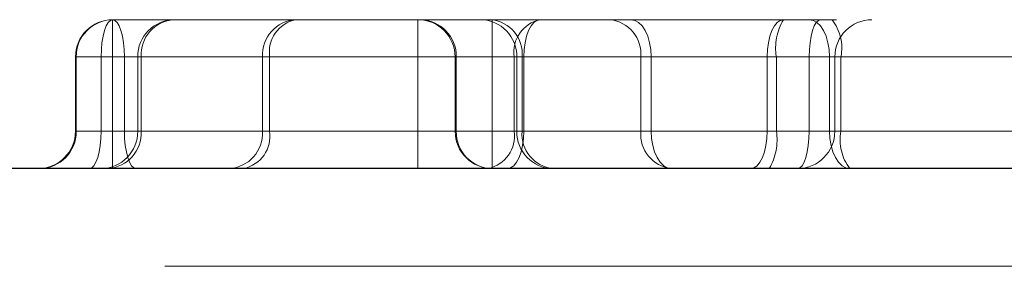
# Model space of a CAD drawing. Header units: inches. Extents: x 1907 to 2452, y -210 to -54.
# Tile 572 of 656: x 1946.1614 to 1946.2656, y -84.0475 to -84.0215. Entities that reach past the tile are written whole.
import ezdxf

# ---------------------------------------------------------------- set-up
doc = ezdxf.new("R2010")
doc.units = ezdxf.units.IN
doc.header["$LTSCALE"] = 0.5
doc.header["$MEASUREMENT"] = 0
doc.linetypes.add('HIDDEN', pattern=[0.22499999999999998, 0.15, -0.075])
doc.layers.add('APP-M-S', color=30, linetype='Continuous')

msp = doc.modelspace()

# ---------------------------------------------------------------- linework, layer by layer
at = {"layer": 'APP-M-S', "linetype": 'HIDDEN', "lineweight": 18}
for p, q in [((1946.170744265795, -84.02175240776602), (1946.170533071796, -84.02211622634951)), ((1946.170533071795, -84.02211622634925), (1946.170744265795, -84.02175240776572)), ((1946.170973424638, -84.02152836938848), (1946.170744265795, -84.02175240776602)), ((1946.170744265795, -84.02175240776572), (1946.170973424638, -84.02152836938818)), ((1946.171211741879, -84.02145272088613), (1946.170973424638, -84.02152836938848)), ((1946.170973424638, -84.02152836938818), (1946.171211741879, -84.02145272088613)), ((1946.44786797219, -84.02145272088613), (1946.171211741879, -84.02145272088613)), ((1946.171211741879, -84.02538972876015), (1946.171211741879, -84.02145272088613)), ((1946.171211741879, -84.02145272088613), (1946.171211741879, -84.02538972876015)), ((1946.171211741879, -84.02538972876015), (1946.171211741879, -84.02145272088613)), ((1946.171454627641, -84.02152836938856), (1946.171211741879, -84.02145272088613)), ((1946.171211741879, -84.02145272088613), (1946.171454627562, -84.02152836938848)), ((1946.171688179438, -84.02175240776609), (1946.171454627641, -84.02152836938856)), ((1946.171454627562, -84.02152836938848), (1946.171688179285, -84.02175240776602)), ((1946.171903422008, -84.02211622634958), (1946.171688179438, -84.02175240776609)), ((1946.171688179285, -84.02175240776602), (1946.171903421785, -84.02211622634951)), ((1946.203545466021, -84.02538972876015), (1946.203545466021, -84.02145272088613)), ((1946.211419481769, -84.02145272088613), (1946.211419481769, -84.02538972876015)), ((1946.211419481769, -84.02145272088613), (1946.211419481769, -84.02538972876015)), ((1946.215822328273, -84.02175240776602), (1946.21552303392, -84.02211622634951)), ((1946.215523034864, -84.02211622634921), (1946.215822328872, -84.02175240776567)), ((1946.215822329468, -84.021752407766), (1946.215523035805, -84.02211622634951)), ((1946.216147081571, -84.02152836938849), (1946.215822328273, -84.02175240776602)), ((1946.215822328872, -84.02175240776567), (1946.216147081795, -84.02152836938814)), ((1946.216147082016, -84.02152836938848), (1946.215822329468, -84.021752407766)), ((1946.216147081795, -84.02152836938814), (1946.216484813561, -84.02145272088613)), ((1946.216484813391, -84.02145272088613), (1946.216147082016, -84.02152836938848)), ((1946.216484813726, -84.02145272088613), (1946.216147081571, -84.02152836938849)), ((1946.22651334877, -84.02152836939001), (1946.226093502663, -84.02145272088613)), ((1946.226093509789, -84.02145272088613), (1946.226513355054, -84.02152836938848)), ((1946.226513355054, -84.02152836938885), (1946.226093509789, -84.02145272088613)), ((1946.226917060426, -84.02175240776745), (1946.22651334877, -84.02152836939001)), ((1946.226513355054, -84.02152836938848), (1946.226917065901, -84.021752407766)), ((1946.226917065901, -84.02175240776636), (1946.226513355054, -84.02152836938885)), ((1946.227289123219, -84.0221162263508), (1946.226917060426, -84.02175240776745)), ((1946.226917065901, -84.021752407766), (1946.227289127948, -84.02211622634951)), ((1946.227289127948, -84.02211622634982), (1946.226917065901, -84.02175240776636)), ((1946.241292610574, -84.02211622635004), (1946.241591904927, -84.0217524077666)), ((1946.241591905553, -84.021752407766), (1946.241292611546, -84.02211622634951)), ((1946.241292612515, -84.02211622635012), (1946.241591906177, -84.02175240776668)), ((1946.241591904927, -84.0217524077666), (1946.241916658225, -84.02152836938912)), ((1946.241916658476, -84.02152836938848), (1946.241591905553, -84.021752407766)), ((1946.241591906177, -84.02175240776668), (1946.241916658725, -84.0215283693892)), ((1946.242254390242, -84.02145272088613), (1946.241916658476, -84.02152836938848)), ((1946.241916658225, -84.02152836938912), (1946.242254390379, -84.02145272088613)), ((1946.241916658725, -84.0215283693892), (1946.2422543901, -84.02145272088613)), ((1946.24497519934, -84.02145272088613), (1946.245395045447, -84.02152836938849)), ((1946.245395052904, -84.02152836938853), (1946.244975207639, -84.02145272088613)), ((1946.244975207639, -84.02145272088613), (1946.245395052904, -84.02152836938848)), ((1946.245395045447, -84.02152836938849), (1946.245798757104, -84.02175240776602)), ((1946.245798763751, -84.02175240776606), (1946.245395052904, -84.02152836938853)), ((1946.245395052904, -84.02152836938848), (1946.245798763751, -84.021752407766)), ((1946.245517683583, -84.02211622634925), (1946.245728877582, -84.02175240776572)), ((1946.245728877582, -84.02175240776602), (1946.245517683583, -84.02211622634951)), ((1946.245728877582, -84.02175240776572), (1946.245958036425, -84.02152836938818)), ((1946.245958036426, -84.02152836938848), (1946.245728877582, -84.02175240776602)), ((1946.245798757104, -84.02175240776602), (1946.246170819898, -84.02211622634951)), ((1946.246170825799, -84.02211622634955), (1946.245798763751, -84.02175240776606)), ((1946.245798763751, -84.021752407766), (1946.246170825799, -84.02211622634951)), ((1946.245958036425, -84.02152836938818), (1946.246196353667, -84.02145272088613)), ((1946.246196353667, -84.02145272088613), (1946.245958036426, -84.02152836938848)), ((1946.170347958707, -84.02260584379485), (1946.170196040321, -84.02320244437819)), ((1946.170196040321, -84.02320244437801), (1946.170347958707, -84.02260584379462)), ((1946.170533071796, -84.02211622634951), (1946.170347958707, -84.02260584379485)), ((1946.170347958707, -84.02260584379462), (1946.170533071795, -84.02211622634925)), ((1946.172092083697, -84.0226058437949), (1946.171903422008, -84.02211622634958)), ((1946.171903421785, -84.02211622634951), (1946.172092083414, -84.02260584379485)), ((1946.172092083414, -84.02260584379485), (1946.172246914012, -84.02320244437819)), ((1946.172246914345, -84.02320244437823), (1946.172092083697, -84.0226058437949)), ((1946.215260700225, -84.02260584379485), (1946.215045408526, -84.02320244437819)), ((1946.215045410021, -84.02320244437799), (1946.215260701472, -84.0226058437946)), ((1946.215260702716, -84.02260584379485), (1946.215045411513, -84.02320244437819)), ((1946.21552303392, -84.02211622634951), (1946.215260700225, -84.02260584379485)), ((1946.215260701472, -84.0226058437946), (1946.215523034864, -84.02211622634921)), ((1946.215523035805, -84.02211622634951), (1946.215260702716, -84.02260584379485)), ((1946.227615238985, -84.02260584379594), (1946.227289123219, -84.0221162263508)), ((1946.227289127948, -84.02211622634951), (1946.22761524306, -84.02260584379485)), ((1946.22761524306, -84.02260584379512), (1946.227289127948, -84.02211622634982)), ((1946.227882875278, -84.02320244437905), (1946.227615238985, -84.02260584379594)), ((1946.22761524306, -84.02260584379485), (1946.227882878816, -84.02320244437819)), ((1946.227882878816, -84.02320244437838), (1946.22761524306, -84.02260584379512)), ((1946.24081498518, -84.02320244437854), (1946.241030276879, -84.0226058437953)), ((1946.241030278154, -84.02260584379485), (1946.240814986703, -84.02320244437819)), ((1946.240814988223, -84.02320244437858), (1946.241030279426, -84.02260584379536)), ((1946.241030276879, -84.0226058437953), (1946.241292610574, -84.02211622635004)), ((1946.241292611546, -84.02211622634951), (1946.241030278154, -84.02260584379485)), ((1946.241030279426, -84.02260584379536), (1946.241292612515, -84.02211622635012)), ((1946.245180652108, -84.02320244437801), (1946.245332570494, -84.02260584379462)), ((1946.245332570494, -84.02260584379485), (1946.245180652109, -84.02320244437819)), ((1946.245332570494, -84.02260584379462), (1946.245517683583, -84.02211622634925)), ((1946.245517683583, -84.02211622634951), (1946.245332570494, -84.02260584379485)), ((1946.246170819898, -84.02211622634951), (1946.246496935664, -84.02260584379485)), ((1946.246496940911, -84.02260584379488), (1946.246170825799, -84.02211622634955)), ((1946.246170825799, -84.02211622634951), (1946.246496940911, -84.02260584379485)), ((1946.246496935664, -84.02260584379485), (1946.246764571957, -84.02320244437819)), ((1946.246764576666, -84.0232024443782), (1946.246496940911, -84.02260584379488)), ((1946.246496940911, -84.02260584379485), (1946.246764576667, -84.02320244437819)), ((1946.170083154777, -84.02388310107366), (1946.170013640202, -84.02462165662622)), ((1946.170013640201, -84.02462165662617), (1946.170083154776, -84.02388310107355)), ((1946.170196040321, -84.02320244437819), (1946.170083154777, -84.02388310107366)), ((1946.170083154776, -84.02388310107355), (1946.170196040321, -84.02320244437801)), ((1946.172361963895, -84.02388310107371), (1946.172246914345, -84.02320244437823)), ((1946.172246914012, -84.02320244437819), (1946.172361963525, -84.02388310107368)), ((1946.172432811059, -84.02462165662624), (1946.172361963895, -84.02388310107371)), ((1946.172361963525, -84.02388310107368), (1946.172432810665, -84.02462165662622)), ((1946.214885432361, -84.02388310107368), (1946.214786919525, -84.02462165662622)), ((1946.214786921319, -84.02462165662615), (1946.214885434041, -84.02388310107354)), ((1946.214885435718, -84.02388310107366), (1946.214786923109, -84.02462165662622)), ((1946.215045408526, -84.02320244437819), (1946.214885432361, -84.02388310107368)), ((1946.214885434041, -84.02388310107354), (1946.215045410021, -84.02320244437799)), ((1946.215045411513, -84.02320244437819), (1946.214885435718, -84.02388310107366)), ((1946.228081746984, -84.02388310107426), (1946.227882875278, -84.02320244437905)), ((1946.227882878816, -84.02320244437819), (1946.228081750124, -84.02388310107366)), ((1946.228081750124, -84.02388310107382), (1946.227882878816, -84.02320244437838)), ((1946.228204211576, -84.02462165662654), (1946.228081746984, -84.02388310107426)), ((1946.228081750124, -84.02388310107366), (1946.22820421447, -84.02462165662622)), ((1946.22820421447, -84.0246216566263), (1946.228081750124, -84.02388310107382)), ((1946.24055649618, -84.02462165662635), (1946.240655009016, -84.02388310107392)), ((1946.240655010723, -84.02388310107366), (1946.240556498, -84.02462165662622)), ((1946.24055649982, -84.02462165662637), (1946.240655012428, -84.02388310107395)), ((1946.240655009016, -84.02388310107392), (1946.24081498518, -84.02320244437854)), ((1946.240814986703, -84.02320244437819), (1946.240655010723, -84.02388310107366)), ((1946.240655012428, -84.02388310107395), (1946.240814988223, -84.02320244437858)), ((1946.244998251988, -84.02462165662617), (1946.245067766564, -84.02388310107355)), ((1946.245067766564, -84.02388310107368), (1946.244998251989, -84.02462165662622)), ((1946.245067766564, -84.02388310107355), (1946.245180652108, -84.02320244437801)), ((1946.245180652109, -84.02320244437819), (1946.245067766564, -84.02388310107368)), ((1946.246764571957, -84.02320244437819), (1946.246963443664, -84.02388310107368)), ((1946.246963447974, -84.0238831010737), (1946.246764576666, -84.0232024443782)), ((1946.246764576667, -84.02320244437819), (1946.246963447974, -84.02388310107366)), ((1946.246963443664, -84.02388310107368), (1946.247085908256, -84.02462165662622)), ((1946.24708591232, -84.02462165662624), (1946.246963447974, -84.0238831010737)), ((1946.246963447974, -84.02388310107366), (1946.247085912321, -84.02462165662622)), ((1946.170013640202, -84.02462165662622), (1946.169990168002, -84.02538972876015)), ((1946.169990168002, -84.02538972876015), (1946.170013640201, -84.02462165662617)), ((1946.172456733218, -84.02538972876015), (1946.172432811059, -84.02462165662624)), ((1946.172432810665, -84.02462165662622), (1946.172456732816, -84.02538972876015)), ((1946.214786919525, -84.02462165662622), (1946.214753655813, -84.02538972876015)), ((1946.214753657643, -84.02538972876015), (1946.214786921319, -84.02462165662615)), ((1946.214786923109, -84.02462165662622), (1946.214753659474, -84.02538972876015)), ((1946.228245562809, -84.02538972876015), (1946.228204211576, -84.02462165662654)), ((1946.22820421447, -84.02462165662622), (1946.22824556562, -84.02538972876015)), ((1946.22824556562, -84.02538972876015), (1946.22820421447, -84.0246216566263)), ((1946.240523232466, -84.02538972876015), (1946.24055649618, -84.02462165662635)), ((1946.240556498, -84.02462165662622), (1946.240523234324, -84.02538972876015)), ((1946.240523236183, -84.02538972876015), (1946.24055649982, -84.02462165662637)), ((1946.244974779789, -84.02538972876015), (1946.244998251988, -84.02462165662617)), ((1946.244998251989, -84.02462165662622), (1946.244974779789, -84.02538972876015)), ((1946.247085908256, -84.02462165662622), (1946.247127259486, -84.02538972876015)), ((1946.24712726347, -84.02538972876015), (1946.24708591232, -84.02462165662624)), ((1946.247085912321, -84.02462165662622), (1946.24712726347, -84.02538972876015)), ((1946.167274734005, -84.02538972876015), (1946.167274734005, -84.03326374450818)), ((1946.167274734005, -84.02538972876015), (1946.171211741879, -84.02538972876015)), ((1946.171211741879, -84.02538972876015), (1946.167274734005, -84.02538972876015)), ((1946.167274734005, -84.02538972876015), (1946.167354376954, -84.02538972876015)), ((1946.167354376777, -84.02538972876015), (1946.167274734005, -84.02538972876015)), ((1946.167274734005, -84.02538972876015), (1946.172456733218, -84.02538972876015)), ((1946.169990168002, -84.02538972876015), (1946.167274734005, -84.02538972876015)), ((1946.167274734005, -84.02538972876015), (1946.169990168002, -84.02538972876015)), ((1946.172456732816, -84.02538972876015), (1946.167274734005, -84.02538972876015)), ((1946.167274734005, -84.02538972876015), (1946.171211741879, -84.02538972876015)), ((1946.167354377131, -84.02538972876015), (1946.167274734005, -84.02538972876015)), ((1946.167354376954, -84.02538972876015), (1946.167354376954, -84.03326374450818)), ((1946.173868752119, -84.02538972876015), (1946.167354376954, -84.02538972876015)), ((1946.167354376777, -84.02538972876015), (1946.173868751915, -84.02538972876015)), ((1946.167354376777, -84.02538972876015), (1946.167354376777, -84.03326374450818)), ((1946.167354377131, -84.02538972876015), (1946.167354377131, -84.03326374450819)), ((1946.167354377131, -84.02538972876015), (1946.173868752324, -84.02538972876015)), ((1946.169990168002, -84.02538972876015), (1946.244974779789, -84.02538972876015)), ((1946.169990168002, -84.02538972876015), (1946.169990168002, -84.03326374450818)), ((1946.169990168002, -84.02538972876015), (1946.169990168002, -84.03326374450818)), ((1946.244974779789, -84.02538972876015), (1946.169990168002, -84.02538972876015)), ((1946.171211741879, -84.02538972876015), (1946.171211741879, -84.03326374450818)), ((1946.171211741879, -84.02538972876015), (1946.203545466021, -84.02538972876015)), ((1946.171211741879, -84.02538972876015), (1946.171211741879, -84.03326374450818)), ((1946.478298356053, -84.02538972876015), (1946.171211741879, -84.02538972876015)), ((1946.171211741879, -84.02538972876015), (1946.171211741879, -84.03326374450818)), ((1946.453633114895, -84.02538972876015), (1946.171211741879, -84.02538972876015)), ((1946.172456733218, -84.02538972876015), (1946.172456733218, -84.03326374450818)), ((1946.479543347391, -84.02538972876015), (1946.172456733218, -84.02538972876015)), ((1946.172456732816, -84.02538972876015), (1946.47954334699, -84.02538972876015)), ((1946.172456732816, -84.02538972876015), (1946.172456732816, -84.03326374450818)), ((1946.173868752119, -84.02538972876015), (1946.173868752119, -84.03326374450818)), ((1946.173868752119, -84.02538972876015), (1946.174219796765, -84.02538972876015)), ((1946.174219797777, -84.02538972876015), (1946.173868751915, -84.02538972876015)), ((1946.173868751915, -84.02538972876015), (1946.173868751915, -84.03326374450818)), ((1946.174219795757, -84.02538972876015), (1946.173868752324, -84.02538972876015)), ((1946.173868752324, -84.02538972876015), (1946.173868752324, -84.03326374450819)), ((1946.174219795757, -84.02538972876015), (1946.187086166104, -84.02538972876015)), ((1946.174219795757, -84.02538972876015), (1946.174219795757, -84.03326374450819)), ((1946.187086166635, -84.02538972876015), (1946.174219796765, -84.02538972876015)), ((1946.174219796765, -84.02538972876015), (1946.174219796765, -84.03326374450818)), ((1946.174219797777, -84.02538972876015), (1946.187086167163, -84.02538972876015)), ((1946.174219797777, -84.02538972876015), (1946.174219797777, -84.03326374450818)), ((1946.187838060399, -84.02538972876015), (1946.187086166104, -84.02538972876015)), ((1946.187086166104, -84.02538972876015), (1946.187086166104, -84.03326374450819)), ((1946.187086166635, -84.02538972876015), (1946.187838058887, -84.02538972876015)), ((1946.187086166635, -84.02538972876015), (1946.187086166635, -84.03326374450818)), ((1946.187838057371, -84.02538972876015), (1946.187086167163, -84.02538972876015)), ((1946.187086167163, -84.02538972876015), (1946.187086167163, -84.03326374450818)), ((1946.187838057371, -84.02538972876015), (1946.21373038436, -84.02538972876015)), ((1946.187838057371, -84.02538972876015), (1946.187838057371, -84.03326374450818)), ((1946.213730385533, -84.02538972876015), (1946.187838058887, -84.02538972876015)), ((1946.187838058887, -84.02538972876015), (1946.187838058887, -84.03326374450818)), ((1946.187838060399, -84.02538972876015), (1946.213730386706, -84.02538972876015)), ((1946.187838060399, -84.02538972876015), (1946.187838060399, -84.03326374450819)), ((1946.207482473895, -84.02538972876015), (1946.203545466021, -84.02538972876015)), ((1946.203545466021, -84.02538972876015), (1946.203545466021, -84.03326374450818)), ((1946.211419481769, -84.02538972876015), (1946.207482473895, -84.02538972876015)), ((1946.207482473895, -84.03326374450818), (1946.207482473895, -84.02538972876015)), ((1946.207604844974, -84.02538972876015), (1946.207482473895, -84.02538972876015)), ((1946.207482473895, -84.02538972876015), (1946.207604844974, -84.02538972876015)), ((1946.211419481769, -84.02538972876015), (1946.207482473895, -84.02538972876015)), ((1946.207482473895, -84.02538972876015), (1946.207604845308, -84.02538972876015)), ((1946.207604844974, -84.02538972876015), (1946.214012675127, -84.02538972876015)), ((1946.207604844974, -84.03326374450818), (1946.207604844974, -84.02538972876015)), ((1946.207604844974, -84.03326374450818), (1946.207604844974, -84.02538972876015)), ((1946.214012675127, -84.02538972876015), (1946.207604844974, -84.02538972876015)), ((1946.207604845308, -84.03326374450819), (1946.207604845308, -84.02538972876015)), ((1946.214012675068, -84.02538972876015), (1946.207604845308, -84.02538972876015)), ((1946.211419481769, -84.02538972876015), (1946.478298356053, -84.02538972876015)), ((1946.211419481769, -84.03326374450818), (1946.211419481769, -84.02538972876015)), ((1946.211419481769, -84.02538972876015), (1946.438090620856, -84.02538972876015)), ((1946.211419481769, -84.03326374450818), (1946.211419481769, -84.02538972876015)), ((1946.214753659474, -84.02538972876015), (1946.21373038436, -84.02538972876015)), ((1946.21373038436, -84.02538972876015), (1946.21373038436, -84.03326374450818)), ((1946.213730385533, -84.02538972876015), (1946.213730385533, -84.03326374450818)), ((1946.213730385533, -84.02538972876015), (1946.214753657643, -84.02538972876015)), ((1946.214753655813, -84.02538972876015), (1946.213730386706, -84.02538972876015)), ((1946.213730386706, -84.02538972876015), (1946.213730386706, -84.03326374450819)), ((1946.214572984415, -84.02538972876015), (1946.214012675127, -84.02538972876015)), ((1946.214012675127, -84.03326374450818), (1946.214012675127, -84.02538972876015)), ((1946.214012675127, -84.03326374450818), (1946.214012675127, -84.02538972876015)), ((1946.214012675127, -84.02538972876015), (1946.214572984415, -84.02538972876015)), ((1946.214012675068, -84.03326374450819), (1946.214012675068, -84.02538972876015)), ((1946.214012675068, -84.02538972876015), (1946.214572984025, -84.02538972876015)), ((1946.214572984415, -84.02538972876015), (1946.227143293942, -84.02538972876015)), ((1946.214572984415, -84.03326374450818), (1946.214572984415, -84.02538972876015)), ((1946.214572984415, -84.03326374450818), (1946.214572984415, -84.02538972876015)), ((1946.227143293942, -84.02538972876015), (1946.214572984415, -84.02538972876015)), ((1946.214572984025, -84.03326374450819), (1946.214572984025, -84.02538972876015)), ((1946.22714329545, -84.02538972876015), (1946.214572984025, -84.02538972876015)), ((1946.214753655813, -84.02538972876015), (1946.240523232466, -84.02538972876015)), ((1946.214753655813, -84.02538972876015), (1946.214753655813, -84.03326374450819)), ((1946.240523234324, -84.02538972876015), (1946.214753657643, -84.02538972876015)), ((1946.214753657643, -84.02538972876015), (1946.214753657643, -84.03326374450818)), ((1946.214753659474, -84.02538972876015), (1946.240523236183, -84.02538972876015)), ((1946.214753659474, -84.02538972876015), (1946.214753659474, -84.03326374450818)), ((1946.22824556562, -84.02538972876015), (1946.227143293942, -84.02538972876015)), ((1946.227143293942, -84.03326374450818), (1946.227143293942, -84.02538972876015)), ((1946.227143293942, -84.03326374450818), (1946.227143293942, -84.02538972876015)), ((1946.227143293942, -84.02538972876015), (1946.22824556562, -84.02538972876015)), ((1946.22714329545, -84.03326374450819), (1946.22714329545, -84.02538972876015)), ((1946.22714329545, -84.02538972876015), (1946.228245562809, -84.02538972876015)), ((1946.228245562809, -84.03326374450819), (1946.228245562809, -84.02538972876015)), ((1946.247127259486, -84.02538972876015), (1946.228245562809, -84.02538972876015)), ((1946.22824556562, -84.02538972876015), (1946.24712726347, -84.02538972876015)), ((1946.22824556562, -84.03326374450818), (1946.22824556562, -84.02538972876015)), ((1946.22824556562, -84.03326374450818), (1946.22824556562, -84.02538972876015)), ((1946.24712726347, -84.02538972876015), (1946.22824556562, -84.02538972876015)), ((1946.241497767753, -84.02538972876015), (1946.240523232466, -84.02538972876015)), ((1946.240523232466, -84.02538972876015), (1946.240523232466, -84.03326374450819)), ((1946.240523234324, -84.02538972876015), (1946.241497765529, -84.02538972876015)), ((1946.240523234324, -84.02538972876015), (1946.240523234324, -84.03326374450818)), ((1946.241497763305, -84.02538972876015), (1946.240523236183, -84.02538972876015)), ((1946.240523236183, -84.02538972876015), (1946.240523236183, -84.03326374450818)), ((1946.241497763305, -84.02538972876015), (1946.274120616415, -84.02538972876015)), ((1946.241497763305, -84.02538972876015), (1946.241497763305, -84.03326374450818)), ((1946.241497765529, -84.02538972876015), (1946.241497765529, -84.03326374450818)), ((1946.274120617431, -84.02538972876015), (1946.241497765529, -84.02538972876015)), ((1946.241497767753, -84.02538972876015), (1946.274120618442, -84.02538972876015)), ((1946.241497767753, -84.02538972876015), (1946.241497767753, -84.03326374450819)), ((1946.247690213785, -84.02538972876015), (1946.244974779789, -84.02538972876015)), ((1946.244974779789, -84.03326374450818), (1946.244974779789, -84.02538972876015)), ((1946.244974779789, -84.02538972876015), (1946.247690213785, -84.02538972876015)), ((1946.244974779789, -84.03326374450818), (1946.244974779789, -84.02538972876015)), ((1946.247127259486, -84.03326374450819), (1946.247127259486, -84.02538972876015)), ((1946.247127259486, -84.02538972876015), (1946.248343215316, -84.02538972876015)), ((1946.24834320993, -84.02538972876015), (1946.24712726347, -84.02538972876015)), ((1946.24712726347, -84.03326374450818), (1946.24712726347, -84.02538972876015)), ((1946.24712726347, -84.03326374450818), (1946.24712726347, -84.02538972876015)), ((1946.24712726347, -84.02538972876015), (1946.24834320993, -84.02538972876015)), ((1946.247690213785, -84.03326374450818), (1946.247690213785, -84.02538972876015)), ((1946.24834320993, -84.02538972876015), (1946.274034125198, -84.02538972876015)), ((1946.24834320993, -84.03326374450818), (1946.24834320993, -84.02538972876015)), ((1946.24834320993, -84.03326374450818), (1946.24834320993, -84.02538972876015)), ((1946.274034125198, -84.02538972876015), (1946.24834320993, -84.02538972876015)), ((1946.248343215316, -84.03326374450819), (1946.248343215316, -84.02538972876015)), ((1946.274034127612, -84.02538972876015), (1946.248343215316, -84.02538972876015)), ((1946.171211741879, -84.03326374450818), (1946.167274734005, -84.03326374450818)), ((1946.167274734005, -84.03326374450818), (1946.171211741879, -84.03326374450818)), ((1946.167354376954, -84.03326374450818), (1946.167274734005, -84.03326374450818)), ((1946.167274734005, -84.03326374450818), (1946.167354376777, -84.03326374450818)), ((1946.172456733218, -84.03326374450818), (1946.167274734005, -84.03326374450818)), ((1946.167274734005, -84.03326374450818), (1946.169990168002, -84.03326374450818)), ((1946.169990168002, -84.03326374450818), (1946.167274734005, -84.03326374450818)), ((1946.167274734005, -84.03326374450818), (1946.172456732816, -84.03326374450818)), ((1946.171211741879, -84.03326374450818), (1946.167274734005, -84.03326374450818)), ((1946.167274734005, -84.03326374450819), (1946.167354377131, -84.03326374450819)), ((1946.173868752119, -84.03326374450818), (1946.167354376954, -84.03326374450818)), ((1946.167354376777, -84.03326374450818), (1946.173868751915, -84.03326374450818)), ((1946.167354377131, -84.03326374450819), (1946.173868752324, -84.03326374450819)), ((1946.169990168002, -84.03326374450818), (1946.169966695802, -84.03403181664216)), ((1946.169966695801, -84.0340318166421), (1946.169990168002, -84.03326374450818)), ((1946.169990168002, -84.03326374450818), (1946.244974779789, -84.03326374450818)), ((1946.244974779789, -84.03326374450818), (1946.169990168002, -84.03326374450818)), ((1946.171211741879, -84.03720075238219), (1946.171211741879, -84.03326374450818)), ((1946.171211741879, -84.03326374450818), (1946.171211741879, -84.03720075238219)), ((1946.171211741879, -84.03326374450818), (1946.203545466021, -84.03326374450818)), ((1946.171211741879, -84.03720075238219), (1946.171211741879, -84.03326374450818)), ((1946.478298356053, -84.03326374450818), (1946.171211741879, -84.03326374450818)), ((1946.470525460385, -84.03326374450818), (1946.171211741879, -84.03326374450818)), ((1946.479543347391, -84.03326374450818), (1946.172456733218, -84.03326374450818)), ((1946.172456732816, -84.03326374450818), (1946.47954334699, -84.03326374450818)), ((1946.172480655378, -84.0340318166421), (1946.172456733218, -84.03326374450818)), ((1946.172456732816, -84.03326374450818), (1946.172480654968, -84.03403181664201)), ((1946.174219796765, -84.03326374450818), (1946.173868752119, -84.03326374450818)), ((1946.173868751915, -84.03326374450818), (1946.174219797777, -84.03326374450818)), ((1946.173868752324, -84.03326374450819), (1946.174219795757, -84.03326374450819)), ((1946.174219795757, -84.03326374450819), (1946.187086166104, -84.03326374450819)), ((1946.187086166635, -84.03326374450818), (1946.174219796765, -84.03326374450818)), ((1946.174219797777, -84.03326374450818), (1946.187086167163, -84.03326374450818)), ((1946.187086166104, -84.03326374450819), (1946.187838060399, -84.03326374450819)), ((1946.187838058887, -84.03326374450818), (1946.187086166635, -84.03326374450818)), ((1946.187086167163, -84.03326374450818), (1946.187838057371, -84.03326374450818)), ((1946.187838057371, -84.03326374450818), (1946.21373038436, -84.03326374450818)), ((1946.213730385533, -84.03326374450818), (1946.187838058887, -84.03326374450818)), ((1946.187838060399, -84.03326374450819), (1946.213730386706, -84.03326374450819)), ((1946.203545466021, -84.03326374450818), (1946.207482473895, -84.03326374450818)), ((1946.203545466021, -84.03720075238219), (1946.203545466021, -84.03326374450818)), ((1946.207482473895, -84.03326374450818), (1946.211419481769, -84.03326374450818)), ((1946.207482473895, -84.03326374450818), (1946.207604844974, -84.03326374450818)), ((1946.207604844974, -84.03326374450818), (1946.207482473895, -84.03326374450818)), ((1946.207482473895, -84.03326374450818), (1946.211419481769, -84.03326374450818)), ((1946.207604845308, -84.03326374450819), (1946.207482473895, -84.03326374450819)), ((1946.207604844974, -84.03326374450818), (1946.214012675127, -84.03326374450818)), ((1946.214012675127, -84.03326374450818), (1946.207604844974, -84.03326374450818)), ((1946.214012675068, -84.03326374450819), (1946.207604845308, -84.03326374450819)), ((1946.211419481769, -84.03326374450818), (1946.478298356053, -84.03326374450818)), ((1946.211419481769, -84.03326374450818), (1946.211419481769, -84.03720075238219)), ((1946.211419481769, -84.03326374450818), (1946.438090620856, -84.03326374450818)), ((1946.211419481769, -84.03326374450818), (1946.211419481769, -84.0372007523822)), ((1946.21373038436, -84.03326374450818), (1946.214753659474, -84.03326374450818)), ((1946.214753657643, -84.03326374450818), (1946.213730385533, -84.03326374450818)), ((1946.213730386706, -84.03326374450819), (1946.214753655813, -84.03326374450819)), ((1946.214012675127, -84.03326374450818), (1946.214572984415, -84.03326374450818)), ((1946.214572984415, -84.03326374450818), (1946.214012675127, -84.03326374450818)), ((1946.214572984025, -84.03326374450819), (1946.214012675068, -84.03326374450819)), ((1946.214572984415, -84.03326374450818), (1946.227143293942, -84.03326374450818)), ((1946.227143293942, -84.03326374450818), (1946.214572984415, -84.03326374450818)), ((1946.22714329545, -84.03326374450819), (1946.214572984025, -84.03326374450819)), ((1946.214753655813, -84.03326374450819), (1946.214720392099, -84.03403181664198)), ((1946.214720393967, -84.0340318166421), (1946.214753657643, -84.03326374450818)), ((1946.214753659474, -84.03326374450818), (1946.214720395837, -84.0340318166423)), ((1946.214753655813, -84.03326374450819), (1946.240523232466, -84.03326374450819)), ((1946.240523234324, -84.03326374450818), (1946.214753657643, -84.03326374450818)), ((1946.214753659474, -84.03326374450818), (1946.240523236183, -84.03326374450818)), ((1946.227143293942, -84.03326374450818), (1946.22824556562, -84.03326374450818)), ((1946.22824556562, -84.03326374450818), (1946.227143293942, -84.03326374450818)), ((1946.228245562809, -84.03326374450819), (1946.22714329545, -84.03326374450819)), ((1946.247127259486, -84.03326374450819), (1946.228245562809, -84.03326374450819)), ((1946.228286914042, -84.0340318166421), (1946.228245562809, -84.03326374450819)), ((1946.22824556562, -84.03326374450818), (1946.24712726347, -84.03326374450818)), ((1946.24712726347, -84.03326374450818), (1946.22824556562, -84.03326374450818)), ((1946.22824556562, -84.03326374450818), (1946.228286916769, -84.03403181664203)), ((1946.228286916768, -84.0340318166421), (1946.22824556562, -84.03326374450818)), ((1946.240489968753, -84.0340318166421), (1946.240523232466, -84.03326374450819)), ((1946.240523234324, -84.03326374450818), (1946.240489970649, -84.03403181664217)), ((1946.240489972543, -84.0340318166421), (1946.240523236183, -84.03326374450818)), ((1946.240523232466, -84.03326374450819), (1946.241497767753, -84.03326374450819)), ((1946.241497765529, -84.03326374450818), (1946.240523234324, -84.03326374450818)), ((1946.240523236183, -84.03326374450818), (1946.241497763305, -84.03326374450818)), ((1946.241497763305, -84.03326374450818), (1946.274120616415, -84.03326374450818)), ((1946.274120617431, -84.03326374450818), (1946.241497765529, -84.03326374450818)), ((1946.241497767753, -84.03326374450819), (1946.274120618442, -84.03326374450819)), ((1946.244951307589, -84.0340318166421), (1946.244974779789, -84.03326374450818)), ((1946.244974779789, -84.03326374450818), (1946.244951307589, -84.03403181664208)), ((1946.244974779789, -84.03326374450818), (1946.247690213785, -84.03326374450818)), ((1946.247690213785, -84.03326374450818), (1946.244974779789, -84.03326374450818)), ((1946.248343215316, -84.03326374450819), (1946.247127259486, -84.03326374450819)), ((1946.247127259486, -84.03326374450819), (1946.247168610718, -84.03403181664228)), ((1946.24712726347, -84.03326374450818), (1946.24834320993, -84.03326374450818)), ((1946.24834320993, -84.03326374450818), (1946.24712726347, -84.03326374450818)), ((1946.247168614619, -84.0340318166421), (1946.24712726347, -84.03326374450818)), ((1946.24712726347, -84.03326374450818), (1946.247168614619, -84.03403181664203)), ((1946.24834320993, -84.03326374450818), (1946.274034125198, -84.03326374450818)), ((1946.274034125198, -84.03326374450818), (1946.24834320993, -84.03326374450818)), ((1946.274034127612, -84.03326374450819), (1946.248343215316, -84.03326374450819)), ((1946.169966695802, -84.03403181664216), (1946.169897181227, -84.03477037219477)), ((1946.169897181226, -84.03477037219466), (1946.169966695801, -84.0340318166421)), ((1946.172551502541, -84.03477037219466), (1946.172480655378, -84.0340318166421)), ((1946.172480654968, -84.03403181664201), (1946.172551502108, -84.03477037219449)), ((1946.214720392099, -84.03403181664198), (1946.214621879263, -84.03477037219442)), ((1946.214621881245, -84.03477037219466), (1946.214720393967, -84.0340318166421)), ((1946.214720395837, -84.0340318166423), (1946.214621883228, -84.03477037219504)), ((1946.228409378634, -84.03477037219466), (1946.228286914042, -84.0340318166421)), ((1946.228286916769, -84.03403181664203), (1946.228409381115, -84.03477037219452)), ((1946.228409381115, -84.03477037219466), (1946.228286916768, -84.0340318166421)), ((1946.240391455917, -84.03477037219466), (1946.240489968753, -84.0340318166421)), ((1946.240489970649, -84.03403181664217), (1946.240391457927, -84.03477037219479)), ((1946.240391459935, -84.03477037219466), (1946.240489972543, -84.0340318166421)), ((1946.244881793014, -84.03477037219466), (1946.244951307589, -84.0340318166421)), ((1946.244951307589, -84.03403181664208), (1946.244881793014, -84.03477037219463)), ((1946.247168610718, -84.03403181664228), (1946.24729107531, -84.03477037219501)), ((1946.247291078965, -84.03477037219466), (1946.247168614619, -84.0340318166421)), ((1946.247168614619, -84.03403181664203), (1946.247291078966, -84.03477037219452)), ((1946.169784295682, -84.03545102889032), (1946.169632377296, -84.0360476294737)), ((1946.169632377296, -84.03604762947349), (1946.169784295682, -84.03545102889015)), ((1946.169897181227, -84.03477037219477), (1946.169784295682, -84.03545102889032)), ((1946.169784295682, -84.03545102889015), (1946.169897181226, -84.03477037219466)), ((1946.172551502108, -84.03477037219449), (1946.172666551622, -84.0354510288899)), ((1946.172666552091, -84.03545102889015), (1946.172551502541, -84.03477037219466)), ((1946.172821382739, -84.03604762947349), (1946.172666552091, -84.03545102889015)), ((1946.172666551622, -84.0354510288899), (1946.172821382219, -84.03604762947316)), ((1946.214461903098, -84.0354510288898), (1946.214246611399, -84.03604762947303)), ((1946.214246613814, -84.03604762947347), (1946.214461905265, -84.03545102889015)), ((1946.214461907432, -84.0354510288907), (1946.21424661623, -84.03604762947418)), ((1946.214621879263, -84.03477037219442), (1946.214461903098, -84.0354510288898)), ((1946.214461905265, -84.03545102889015), (1946.214621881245, -84.03477037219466)), ((1946.214621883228, -84.03477037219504), (1946.214461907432, -84.0354510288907)), ((1946.228608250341, -84.03545102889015), (1946.228409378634, -84.03477037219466)), ((1946.228409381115, -84.03477037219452), (1946.228608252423, -84.03545102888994)), ((1946.228608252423, -84.03545102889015), (1946.228409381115, -84.03477037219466)), ((1946.228875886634, -84.03604762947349), (1946.228608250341, -84.03545102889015)), ((1946.228608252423, -84.03545102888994), (1946.228875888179, -84.03604762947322)), ((1946.228875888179, -84.03604762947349), (1946.228608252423, -84.03545102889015)), ((1946.240016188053, -84.03604762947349), (1946.240231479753, -84.03545102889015)), ((1946.240231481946, -84.03545102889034), (1946.240016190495, -84.03604762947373)), ((1946.240016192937, -84.03604762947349), (1946.240231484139, -84.03545102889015)), ((1946.240231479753, -84.03545102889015), (1946.240391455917, -84.03477037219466)), ((1946.240391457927, -84.03477037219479), (1946.240231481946, -84.03545102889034)), ((1946.240231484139, -84.03545102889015), (1946.240391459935, -84.03477037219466)), ((1946.244616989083, -84.03604762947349), (1946.244768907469, -84.03545102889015)), ((1946.24476890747, -84.03545102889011), (1946.244616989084, -84.03604762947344)), ((1946.244768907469, -84.03545102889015), (1946.244881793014, -84.03477037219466)), ((1946.244881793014, -84.03477037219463), (1946.24476890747, -84.03545102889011)), ((1946.24729107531, -84.03477037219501), (1946.247489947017, -84.03545102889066)), ((1946.247489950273, -84.03545102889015), (1946.247291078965, -84.03477037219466)), ((1946.247291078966, -84.03477037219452), (1946.247489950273, -84.03545102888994)), ((1946.247489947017, -84.03545102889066), (1946.24775758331, -84.03604762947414)), ((1946.247757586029, -84.03604762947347), (1946.247489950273, -84.03545102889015)), ((1946.247489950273, -84.03545102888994), (1946.247757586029, -84.03604762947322)), ((1946.169447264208, -84.03653724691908), (1946.169236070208, -84.0369010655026)), ((1946.169236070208, -84.03690106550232), (1946.169447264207, -84.03653724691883)), ((1946.169632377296, -84.0360476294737), (1946.169447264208, -84.03653724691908)), ((1946.169447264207, -84.03653724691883), (1946.169632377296, -84.03604762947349)), ((1946.172821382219, -84.03604762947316), (1946.173010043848, -84.03653724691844)), ((1946.173010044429, -84.03653724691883), (1946.172821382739, -84.03604762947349)), ((1946.173225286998, -84.03690106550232), (1946.173010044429, -84.03653724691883)), ((1946.173010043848, -84.03653724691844), (1946.173225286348, -84.0369010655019)), ((1946.213984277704, -84.03653724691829), (1946.213684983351, -84.03690106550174)), ((1946.213684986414, -84.03690106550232), (1946.213984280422, -84.03653724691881)), ((1946.21398428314, -84.03653724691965), (1946.213684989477, -84.03690106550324)), ((1946.214246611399, -84.03604762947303), (1946.213984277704, -84.03653724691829)), ((1946.213984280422, -84.03653724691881), (1946.214246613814, -84.03604762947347)), ((1946.21424661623, -84.03604762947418), (1946.21398428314, -84.03653724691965)), ((1946.2292020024, -84.03653724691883), (1946.228875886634, -84.03604762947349)), ((1946.228875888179, -84.03604762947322), (1946.229202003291, -84.0365372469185)), ((1946.229202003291, -84.03653724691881), (1946.228875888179, -84.03604762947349)), ((1946.229574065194, -84.03690106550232), (1946.2292020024, -84.03653724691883)), ((1946.229202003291, -84.0365372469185), (1946.229574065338, -84.03690106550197)), ((1946.229574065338, -84.03690106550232), (1946.229202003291, -84.03653724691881)), ((1946.239454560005, -84.03690106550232), (1946.239753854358, -84.03653724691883)), ((1946.239753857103, -84.03653724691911), (1946.239454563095, -84.03690106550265)), ((1946.239454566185, -84.03690106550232), (1946.239753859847, -84.03653724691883)), ((1946.239753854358, -84.03653724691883), (1946.240016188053, -84.03604762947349)), ((1946.240016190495, -84.03604762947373), (1946.239753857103, -84.03653724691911)), ((1946.239753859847, -84.03653724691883), (1946.240016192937, -84.03604762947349)), ((1946.244220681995, -84.03690106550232), (1946.244431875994, -84.03653724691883)), ((1946.244431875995, -84.03653724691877), (1946.244220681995, -84.03690106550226)), ((1946.244431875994, -84.03653724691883), (1946.244616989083, -84.03604762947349)), ((1946.244616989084, -84.03604762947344), (1946.244431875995, -84.03653724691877)), ((1946.24775758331, -84.03604762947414), (1946.248083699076, -84.0365372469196)), ((1946.248083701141, -84.03653724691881), (1946.247757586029, -84.03604762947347)), ((1946.247757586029, -84.03604762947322), (1946.248083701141, -84.0365372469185)), ((1946.248083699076, -84.0365372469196), (1946.248455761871, -84.03690106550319)), ((1946.248455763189, -84.03690106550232), (1946.248083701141, -84.03653724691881)), ((1946.248083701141, -84.0365372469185), (1946.248455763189, -84.03690106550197)), ((1946.169006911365, -84.03712510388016), (1946.168768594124, -84.03720075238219)), ((1946.168768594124, -84.03720075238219), (1946.169006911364, -84.03712510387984)), ((1946.169236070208, -84.0369010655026), (1946.169006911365, -84.03712510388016)), ((1946.169006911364, -84.03712510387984), (1946.169236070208, -84.03690106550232)), ((1946.173225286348, -84.0369010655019), (1946.17345883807, -84.0371251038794)), ((1946.173458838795, -84.03712510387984), (1946.173225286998, -84.03690106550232)), ((1946.17345883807, -84.0371251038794), (1946.173701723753, -84.03720075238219)), ((1946.173701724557, -84.03720075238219), (1946.173458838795, -84.03712510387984)), ((1946.213360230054, -84.03712510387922), (1946.213022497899, -84.0372007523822)), ((1946.213022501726, -84.03720075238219), (1946.213360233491, -84.03712510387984)), ((1946.213360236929, -84.03712510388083), (1946.213022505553, -84.03720075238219)), ((1946.213684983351, -84.03690106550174), (1946.213360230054, -84.03712510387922)), ((1946.213360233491, -84.03712510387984), (1946.213684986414, -84.03690106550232)), ((1946.213684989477, -84.03690106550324), (1946.213360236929, -84.03712510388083)), ((1946.229574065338, -84.03690106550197), (1946.229977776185, -84.03712510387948)), ((1946.229977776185, -84.03712510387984), (1946.229574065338, -84.03690106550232)), ((1946.229977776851, -84.03712510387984), (1946.229574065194, -84.03690106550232)), ((1946.229977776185, -84.03712510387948), (1946.23039762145, -84.03720075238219)), ((1946.23039762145, -84.03720075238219), (1946.229977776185, -84.03712510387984)), ((1946.230397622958, -84.0372007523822), (1946.229977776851, -84.03712510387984)), ((1946.238792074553, -84.0372007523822), (1946.239129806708, -84.03712510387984)), ((1946.239129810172, -84.03712510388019), (1946.238792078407, -84.03720075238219)), ((1946.238792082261, -84.03720075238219), (1946.239129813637, -84.03712510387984)), ((1946.239129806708, -84.03712510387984), (1946.239454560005, -84.03690106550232)), ((1946.239454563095, -84.03690106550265), (1946.239129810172, -84.03712510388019)), ((1946.239129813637, -84.03712510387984), (1946.239454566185, -84.03690106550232)), ((1946.243753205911, -84.03720075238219), (1946.243991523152, -84.03712510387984)), ((1946.243991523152, -84.03712510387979), (1946.243753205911, -84.03720075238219)), ((1946.243991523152, -84.03712510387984), (1946.244220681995, -84.03690106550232)), ((1946.244220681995, -84.03690106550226), (1946.243991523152, -84.03712510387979)), ((1946.248455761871, -84.03690106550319), (1946.248859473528, -84.03712510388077)), ((1946.248859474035, -84.03712510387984), (1946.248455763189, -84.03690106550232)), ((1946.248455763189, -84.03690106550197), (1946.248859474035, -84.03712510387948)), ((1946.249279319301, -84.03720075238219), (1946.248859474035, -84.03712510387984)), ((1946.248859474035, -84.03712510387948), (1946.249279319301, -84.03720075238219)), ((1946.248859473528, -84.03712510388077), (1946.249279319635, -84.0372007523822)), ((1945.576721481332, -84.04754490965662), (1946.406027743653, -84.04754490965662))]:
    msp.add_line(p, q, dxfattribs=at)
at = {"layer": 'APP-M-S', "linetype": 'Continuous', "lineweight": 25}
msp.add_line((1964.86806213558, -84.03720075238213), (1943.608219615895, -84.03720075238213), dxfattribs=at)
at = {"layer": 'APP-M-S', "linetype": 'HIDDEN', "lineweight": 18}
for centre, radius, start, end in [((1946.171211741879, -84.02538972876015), 0.003937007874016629, 90, 180), ((1946.171251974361, -84.02535031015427), 0.003897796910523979, 90.59140904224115, 180.5794448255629), ((1946.17125197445, -84.02535031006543), 0.003897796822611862, 90.59141035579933, 180.5794461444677), ((1946.171251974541, -84.02535030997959), 0.003897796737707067, 90.5914117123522, 180.5794474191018), ((1946.177766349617, -84.02535031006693), 0.003897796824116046, 90.59141037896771, 180.5794461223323), ((1946.177766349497, -84.02535031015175), 0.003897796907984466, 90.59140900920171, 180.5794448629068), ((1946.177766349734, -84.02535030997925), 0.003897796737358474, 90.59141170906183, 180.5794474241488), ((1946.177954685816, -84.02518616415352), 0.003740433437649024, 93.50338769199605, 183.1197341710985), ((1946.177954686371, -84.02518616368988), 0.003740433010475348, 93.5033970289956, 183.1197416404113), ((1946.177954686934, -84.02518616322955), 0.00374043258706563, 93.50340648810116, 183.1197490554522), ((1946.190821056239, -84.02518616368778), 0.003740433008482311, 93.50339705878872, 183.1197416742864), ((1946.190821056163, -84.02518616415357), 0.003740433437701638, 93.50338769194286, 183.1197341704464), ((1946.190821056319, -84.0251861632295), 0.003740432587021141, 93.50340648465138, 183.1197490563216), ((1946.191310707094, -84.02488724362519), 0.003508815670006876, 101.8113727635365, 188.2334340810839), ((1946.191310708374, -84.02488724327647), 0.003508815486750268, 101.8113862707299, 188.2334402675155), ((1946.19131070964, -84.02488724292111), 0.003508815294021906, 101.8113995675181, 188.2334465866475), ((1946.203545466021, -84.02538972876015), 0.003937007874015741, 0, 90), ((1946.203728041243, -84.02532949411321), 0.003877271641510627, 359.1098560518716, 89.08129839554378), ((1946.203728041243, -84.02532949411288), 0.003877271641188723, 359.1098560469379, 89.0812983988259), ((1946.203728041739, -84.02532949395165), 0.003877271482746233, 359.1098536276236, 89.08129579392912), ((1946.210135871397, -84.02532949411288), 0.00387727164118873, 359.1098560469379, 89.08129840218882), ((1946.210135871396, -84.0253294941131), 0.003877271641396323, 359.1098560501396, 89.0812983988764), ((1946.2101358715, -84.02532949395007), 0.003877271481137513, 359.1098536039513, 89.08129581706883), ((1946.210941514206, -84.02507798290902), 0.003644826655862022, 355.0934369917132, 84.06077878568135), ((1946.210941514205, -84.0250779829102), 0.003644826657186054, 355.0934370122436, 84.06077876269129), ((1946.210941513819, -84.02507798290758), 0.003644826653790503, 355.0934369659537, 84.06077887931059), ((1946.217203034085, -84.02488724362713), 0.003508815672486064, 101.811372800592, 188.2334340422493), ((1946.217203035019, -84.02488724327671), 0.003508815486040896, 101.8113861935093, 188.2334402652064), ((1946.21720303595, -84.02488724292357), 0.003508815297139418, 101.8113996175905, 188.23344653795), ((1946.223511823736, -84.02507798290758), 0.003644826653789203, 355.0934369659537, 84.06077887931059), ((1946.223511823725, -84.02507798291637), 0.00364482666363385, 355.0934371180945, 84.06077872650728), ((1946.223511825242, -84.02507798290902), 0.003644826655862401, 355.0934369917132, 84.06077878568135), ((1946.247186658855, -84.024441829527), 0.005767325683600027, 148.7828304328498, 189.4598721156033), ((1946.247186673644, -84.02444182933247), 0.005767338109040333, 148.7829075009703, 189.459853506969), ((1946.247186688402, -84.02444182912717), 0.005767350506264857, 148.782984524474, 189.4598350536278), ((1946.243501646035, -84.02446112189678), 0.004929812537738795, 349.1425849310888, 37.60733105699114), ((1946.243501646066, -84.02446112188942), 0.004929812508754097, 349.1425847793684, 37.60733120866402), ((1946.24350163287, -84.02446112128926), 0.004929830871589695, 349.1426186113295, 37.60715800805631), ((1946.251627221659, -84.02538972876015), 0.003937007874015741, 90, 180), ((1946.163337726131, -84.03326374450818), 0.003937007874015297, 270, 0), ((1946.163456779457, -84.0333031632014), 0.003897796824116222, 270.5914103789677, 0.5794461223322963), ((1946.163456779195, -84.03330316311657), 0.003897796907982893, 270.5914090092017, 0.5794448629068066), ((1946.163456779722, -84.03330316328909), 0.003897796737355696, 270.5914117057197, 0.579447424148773), ((1946.169971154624, -84.03330316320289), 0.003897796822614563, 270.5914103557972, 0.5794461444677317), ((1946.169971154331, -84.03330316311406), 0.003897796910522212, 270.5914090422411, 0.5794448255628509), ((1946.169971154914, -84.03330316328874), 0.003897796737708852, 270.5914117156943, 0.5794474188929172), ((1946.170484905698, -84.03346730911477), 0.003740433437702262, 273.5033876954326, 3.11973417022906), ((1946.170484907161, -84.03346730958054), 0.003740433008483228, 273.5033970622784, 3.11974167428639), ((1946.17048490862, -84.03346731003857), 0.003740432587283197, 273.5034064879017, 3.119749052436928), ((1946.183351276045, -84.03346730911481), 0.003740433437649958, 273.5033876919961, 3.119734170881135), ((1946.183351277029, -84.03346730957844), 0.003740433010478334, 273.5033970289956, 3.119741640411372), ((1946.183351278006, -84.03346731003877), 0.003740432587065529, 273.5034064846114, 3.119749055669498), ((1946.184365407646, -84.03376622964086), 0.003508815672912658, 281.8113728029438, 8.23343403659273), ((1946.184365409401, -84.03376622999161), 0.003508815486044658, 281.811386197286, 8.233440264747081), ((1946.184365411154, -84.03376623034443), 0.003508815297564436, 281.8113996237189, 8.233446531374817), ((1946.211419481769, -84.03326374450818), 0.003937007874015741, 180, 270), ((1946.211481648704, -84.03332397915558), 0.003877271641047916, 179.1098560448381, 269.0812984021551), ((1946.211481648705, -84.03332397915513), 0.003877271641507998, 179.1098560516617, 269.0812983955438), ((1946.211481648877, -84.03332397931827), 0.003877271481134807, 179.1098536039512, 269.0812958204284), ((1946.210257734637, -84.03376622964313), 0.003508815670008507, 281.8113727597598, 8.233434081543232), ((1946.21025773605, -84.03376622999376), 0.003508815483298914, 281.8113861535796, 8.233440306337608), ((1946.210257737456, -84.03376623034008), 0.003508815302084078, 281.811399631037, 8.233446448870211), ((1946.217889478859, -84.03332397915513), 0.003877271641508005, 179.1098560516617, 269.0812983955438), ((1946.217889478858, -84.03332397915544), 0.00387727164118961, 179.1098560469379, 269.0812984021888), ((1946.217889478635, -84.03332397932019), 0.003877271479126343, 179.109853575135, 269.0812959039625), ((1946.218204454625, -84.03357549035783), 0.003644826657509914, 175.0934370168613, 264.060778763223), ((1946.218204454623, -84.0335754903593), 0.003644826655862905, 175.0934369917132, 264.0607787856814), ((1946.218204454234, -84.03357549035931), 0.003644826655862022, 175.0934369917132, 264.0607787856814), ((1946.230774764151, -84.0335754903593), 0.00364482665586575, 175.0934369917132, 264.0607787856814), ((1946.230774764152, -84.03357549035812), 0.003644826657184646, 175.093437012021, 264.0607787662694), ((1946.23077476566, -84.03357549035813), 0.003644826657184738, 175.093437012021, 264.0607787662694), ((1946.235808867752, -84.03421164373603), 0.005767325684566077, 328.7828303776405, 9.45987206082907), ((1946.235808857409, -84.0342116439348), 0.005767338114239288, 328.7829075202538, 9.459853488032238), ((1946.235808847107, -84.03421164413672), 0.005767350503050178, 328.7829844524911, 9.459835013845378), ((1946.243753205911, -84.03326374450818), 0.003937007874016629, 270, 0), ((1946.253184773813, -84.0341923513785), 0.004929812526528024, 169.1425848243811, 217.6073310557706), ((1946.253184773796, -84.03419235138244), 0.004929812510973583, 169.1425847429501, 217.6073311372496), ((1946.253184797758, -84.03419235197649), 0.0049298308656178, 169.1426186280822, 217.6071580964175)]:
    msp.add_arc(centre, radius, start, end, dxfattribs=at)

doc.saveas('drawing.dxf')
